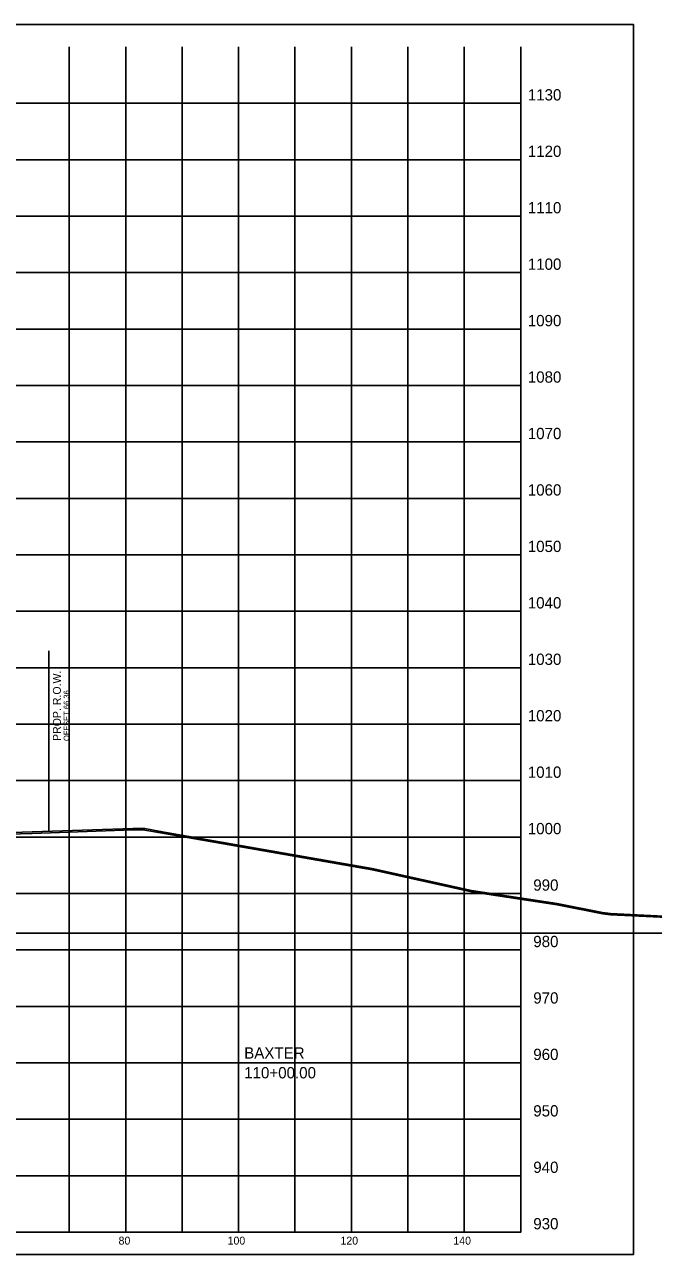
# Model space of a CAD drawing. Extents: x 5868 to 6683, y 2883 to 19120.
# Drawn here: x 6255.9 to 6367.3, y 12888.1 to 13106 of the extents above; entities that cross this region are included whole.
import ezdxf

# ---------------------------------------------------------------- set-up
doc = ezdxf.new("R2010")
doc.units = 0
for name, color, linetype in [('DESIGN - ROW - Right-of-Way and Easement Labels', 7, 'Continuous'), ('DESIGN - ROW - Right-of-Way Linework', 7, 'Continuous'), ('DESIGN - SHEET - Corner Text', 7, 'Continuous'), ('DESIGN - SHEET - Light Grid', 7, 'Continuous'), ('DESIGN - SHEET - Linework', 7, 'Continuous'), ('DESIGN - SHEET - Plot Shape', 7, 'Continuous'), ('DESIGN - TYPICAL - Warning Text', 7, 'Continuous'), ('SURVEY - GROUND - Bottom of Topsoil Layer', 7, 'Continuous'), ('SURVEY - GROUND - Top of Ground', 7, 'Continuous')]:
    doc.layers.add(name, color=color, linetype=linetype)

msp = doc.modelspace()

# ---------------------------------------------------------------- linework, layer by layer
at = {"layer": 'DESIGN - ROW - Right-of-Way Linework'}
msp.add_line((6260.14, 12963.09), (6260.14, 12995.09), dxfattribs=at)
at = {"layer": 'DESIGN - SHEET - Light Grid'}
msp.add_line((6193.78, 12945.07), (6493.78, 12945.07), dxfattribs=at)
at = {"layer": 'DESIGN - SHEET - Linework'}
for p, q in [((6263.78, 12892.07), (6263.78, 13102.07)), ((6273.78, 12892.07), (6273.78, 13102.07)), ((6283.78, 12892.07), (6283.78, 13102.07)), ((6293.78, 12892.07), (6293.78, 13102.07)), ((6303.78, 12892.07), (6303.78, 13102.07)), ((6313.78, 12892.07), (6313.78, 13102.07)), ((6323.78, 12892.07), (6323.78, 13102.07)), ((6333.78, 12892.07), (6333.78, 13102.07)), ((6043.78, 13092.07), (6343.78, 13092.07)), ((6043.78, 13082.07), (6343.78, 13082.07)), ((6043.78, 13072.07), (6343.78, 13072.07)), ((6043.78, 13062.07), (6343.78, 13062.07)), ((6043.78, 13052.07), (6343.78, 13052.07)), ((6043.78, 13042.07), (6343.78, 13042.07)), ((6043.78, 13032.07), (6343.78, 13032.07)), ((6043.78, 13022.07), (6343.78, 13022.07)), ((6043.78, 13012.07), (6343.78, 13012.07)), ((6043.78, 13002.07), (6343.78, 13002.07)), ((6043.78, 12992.07), (6343.78, 12992.07)), ((6043.78, 12982.07), (6343.78, 12982.07)), ((6043.78, 12972.07), (6343.78, 12972.07)), ((6043.78, 12962.07), (6343.78, 12962.07)), ((6043.78, 12952.07), (6343.78, 12952.07)), ((6043.78, 12942.07), (6343.78, 12942.07)), ((6043.78, 12932.07), (6343.78, 12932.07)), ((6043.78, 12922.07), (6343.78, 12922.07)), ((6043.78, 12912.07), (6343.78, 12912.07)), ((6043.78, 12902.07), (6343.78, 12902.07))]:
    msp.add_line(p, q, dxfattribs=at)
msp.add_lwpolyline([(6043.78, 13102.07), (6043.78, 12892.07), (6343.78, 12892.07), (6343.78, 13102.07)], dxfattribs=at)
at = {"layer": 'DESIGN - SHEET - Plot Shape'}
msp.add_lwpolyline([(6023.78, 13106.01), (6363.78, 13106.01), (6363.78, 12888.13), (6023.78, 12888.13)], close=True, dxfattribs=at)
at = {"layer": 'SURVEY - GROUND - Bottom of Topsoil Layer'}
for p, q in [((6228.8, 12961.83), (6257.21, 12962.73)), ((6257.21, 12962.73), (6275.03, 12963.36)), ((6275.03, 12963.36), (6277.15, 12963.31)), ((6277.15, 12963.31), (6279.96, 12962.82)), ((6279.96, 12962.82), (6317.47, 12956.25)), ((6317.47, 12956.25), (6335.06, 12952.34)), ((6335.06, 12952.34), (6350.22, 12950.07)), ((6350.22, 12950.07), (6358.29, 12948.48)), ((6358.29, 12948.48), (6359.71, 12948.29)), ((6359.71, 12948.29), (6377.44, 12947.42))]:
    msp.add_line(p, q, dxfattribs=at)
at = {"layer": 'SURVEY - GROUND - Top of Ground'}
msp.add_lwpolyline([(6228.8, 12962.08), (6257.21, 12962.98), (6275.03, 12963.61), (6277.15, 12963.56), (6279.96, 12963.07), (6317.47, 12956.5), (6335.06, 12952.59), (6350.22, 12950.32), (6358.29, 12948.73), (6359.71, 12948.54), (6377.44, 12947.67)], dxfattribs=at)

# ---------------------------------------------------------------- texts
at = {"layer": 'DESIGN - ROW - Right-of-Way and Easement Labels'}
for s, height, p in [('PROP. R.O.W.', 1.4, (6262.29, 12979.09)), ('OFFSET 66.36', 1, (6263.79, 12979.09))]:
    msp.add_text(s, height=height, rotation=90, dxfattribs=at).set_placement(p)
at = {"layer": 'DESIGN - SHEET - Corner Text'}
for s, height, p in [('1130', 2, (6345.03, 13092.57)), ('1120', 2, (6345.03, 13082.57)), ('1110', 2, (6345.03, 13072.57)), ('1100', 2, (6345.03, 13062.57)), ('1090', 2, (6345.03, 13052.57)), ('1080', 2, (6345.03, 13042.57)), ('1070', 2, (6345.03, 13032.57)), ('1060', 2, (6345.03, 13022.57)), ('1050', 2, (6345.03, 13012.57)), ('1040', 2, (6345.03, 13002.57)), ('1030', 2, (6345.03, 12992.57)), ('1020', 2, (6345.03, 12982.57)), ('1010', 2, (6345.03, 12972.57)), ('1000', 2, (6345.03, 12962.57)), ('990', 2, (6346, 12952.57)), ('980', 2, (6346, 12942.57)), ('970', 2, (6346, 12932.57)), ('960', 2, (6346, 12922.57)), ('950', 2, (6346, 12912.57)), ('940', 2, (6346, 12902.57)), ('930', 2, (6346, 12892.57)), ('80', 1.4, (6272.52, 12889.87)), ('100', 1.4, (6291.84, 12889.87)), ('120', 1.4, (6311.84, 12889.87)), ('140', 1.4, (6331.84, 12889.87))]:
    msp.add_text(s, height=height, dxfattribs=at).set_placement(p)
at = {"layer": 'DESIGN - TYPICAL - Warning Text'}
for s, p in [('BAXTER', (6294.78, 12922.82)), ('110+00.00', (6294.78, 12919.32))]:
    msp.add_text(s, height=2, dxfattribs=at).set_placement(p)

doc.saveas('drawing.dxf')
